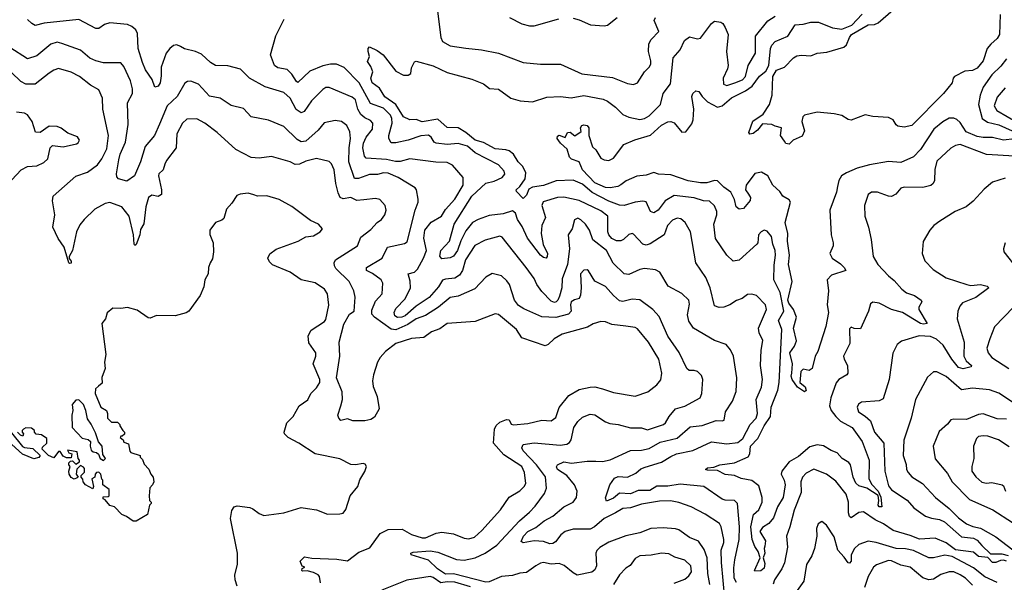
# Model space of a CAD drawing. Extents: x 2086813 to 2278017, y 548126 to 753336.
# Tile 266 of 461: x 2169805 to 2176140, y 683288 to 686911. Entities that reach past the tile are written whole.
import ezdxf

# ---------------------------------------------------------------- set-up
doc = ezdxf.new("R2010")
doc.units = 0

msp = doc.modelspace()

# ---------------------------------------------------------------- linework, layer by layer
at = {"layer": '0CON10XD'}
for points in [[(2172484.6, 687034.6), (2172515.5, 686795), (2172525, 686770.8), (2172575, 686742.7), (2172675, 686726.7), (2172776.2, 686716.2), (2172885, 686694.5), (2173045, 686635.5), (2173155, 686624.4), (2173285, 686624.4), (2173421.4, 686561.4), (2173618.9, 686538.9), (2173715, 686499.1), (2173755, 686492.9), (2173779.2, 686505), (2173824.5, 686575), (2173855, 686604.4), (2173865.9, 686624.1), (2173866.7, 686645), (2173851.4, 686705), (2173853.5, 686755), (2173867.4, 686782.6), (2173917.1, 686835), (2173886.5, 686905), (2173896.5, 686925)], [(2176205, 686031.9), (2176025, 686042.3), (2175855, 686107.8), (2175825, 686101.4), (2175795, 686084.3), (2175705, 686000), (2175693, 685947), (2175691.5, 685875), (2175681.9, 685855), (2175667.5, 685842.5), (2175615, 685830), (2175495, 685831.4), (2175473.8, 685825), (2175442, 685788), (2175415, 685773.1), (2175395, 685774.4), (2175325, 685800.8), (2175285, 685800), (2175264.3, 685785.7), (2175240.6, 685715), (2175242.2, 685645), (2175265.6, 685575), (2175283.1, 685495), (2175296.5, 685385), (2175326.9, 685335), (2175395, 685260.8), (2175431.7, 685231.7), (2175480.4, 685175), (2175511.2, 685151.2), (2175562.5, 685135), (2175606, 685105), (2175609.2, 685095), (2175590.2, 685059.8), (2175589.6, 685045), (2175644, 684955), (2175619.9, 684950.1), (2175601.5, 684955), (2175485, 685025.9), (2175415, 685045.4), (2175335, 685086.3), (2175295, 685091.1), (2175279.4, 685080.6), (2175266.9, 685035), (2175215, 684920), (2175175, 684922.5), (2175155, 684930), (2175145, 684920), (2175146.2, 684825), (2175105.8, 684744.2), (2175108.6, 684725), (2175130.8, 684685), (2175134.2, 684635), (2175126.1, 684623.9), (2175075.9, 684594.1), (2175057.6, 684572.4), (2175023.4, 684475), (2175015.4, 684425), (2175025.4, 684395), (2175055.4, 684355), (2175086, 684326), (2175161.1, 684285), (2175226.5, 684195), (2175270, 684075), (2175268.8, 683955), (2175287.5, 683917.5), (2175327.5, 683875), (2175345, 683836.7), (2175352.5, 683775), (2175335, 683774.3), (2175328, 683785), (2175333.3, 683815), (2175328, 683848), (2175254.7, 683894.7), (2175205, 683909.5), (2175185, 683926.4), (2175167.4, 683965), (2175149.7, 684045), (2175139.3, 684059.3), (2175096, 684086), (2175065, 684122.7), (2175025, 684136.2), (2174977.7, 684167.7), (2174935, 684173.8), (2174889.4, 684160.6), (2174815, 684099.1), (2174756.1, 684063.9), (2174709.1, 684005), (2174705.3, 683985), (2174723.8, 683945), (2174729.1, 683915), (2174716.5, 683833.5), (2174680.9, 683775), (2174655, 683702.5), (2174625, 683666.2), (2174585, 683641.4), (2174567.1, 683615), (2174604.5, 683555), (2174598.2, 683521.8), (2174594.2, 683505), (2174600, 683475), (2174589.2, 683445), (2174599.9, 683409.9), (2174595, 683378.6), (2174573, 683363), (2174535, 683360), (2174533.3, 683365), (2174568.8, 683445), (2174556.7, 683486.7), (2174535, 683520), (2174516.7, 683565), (2174509.5, 683645), (2174525.2, 683724.8), (2174561.3, 683755), (2174581.3, 683805), (2174582.9, 683835), (2174560.3, 683910.3), (2174515, 683943.5), (2174446.9, 683956.9), (2174405, 683975.6), (2174345, 683983.5), (2174295, 684008.1), (2174229.5, 684009.5), (2174216.7, 684015), (2174230, 684025), (2174270.3, 684029.7), (2174310, 684045), (2174405, 684058.6), (2174492.9, 684097.1), (2174502.9, 684115), (2174506.5, 684165), (2174553.8, 684215), (2174594.5, 684295), (2174635.3, 684355), (2174640.3, 684415), (2174683, 684525), (2174690.4, 684575), (2174707.6, 684915), (2174688.1, 684975), (2174721.2, 685035), (2174697.7, 685155), (2174656.1, 685235), (2174659.6, 685330.4), (2174668.8, 685395), (2174665, 685423.8), (2174650, 685465), (2174642.9, 685515), (2174615, 685548.9), (2174595, 685554.5), (2174574.7, 685545.3), (2174557.8, 685525), (2174554.4, 685475), (2174548.6, 685465), (2174435, 685362.2), (2174395.7, 685355.7), (2174355, 685394.2), (2174282.5, 685502.5), (2174270.4, 685595), (2174290, 685655), (2174290, 685675), (2174275, 685712), (2174242.4, 685742.4), (2174205, 685744.6), (2174145, 685762.7), (2174015, 685778.3), (2173958.8, 685745), (2173912.5, 685685), (2173885, 685667.8), (2173864.4, 685675), (2173835, 685737.5), (2173815, 685741.6), (2173765, 685734.8), (2173695, 685713.3), (2173665, 685717.4), (2173595, 685743), (2173488.7, 685798.7), (2173425, 685851.1), (2173365, 685877.4), (2173256.1, 685873.9), (2173175, 685843.4), (2173105, 685833.4), (2173081.2, 685818.8), (2173065, 685780), (2173045, 685758.5), (2173002, 685805), (2172998.6, 685815), (2173022.9, 685837.1), (2173057.1, 685885), (2173061.8, 685925), (2173042.3, 685965), (2173011.2, 685995), (2172981.4, 686045), (2172955, 686066.6), (2172933.7, 686073.7), (2172865, 686079.6), (2172789.9, 686119.9), (2172735, 686135.8), (2172675, 686184.4), (2172625, 686213.8), (2172555, 686216.4), (2172495, 686270), (2172395, 686253.2), (2172355, 686267.3), (2172315, 686265.6), (2172275, 686284.7), (2172225.6, 686365.6), (2172154.7, 686414.7), (2172119.9, 686469.9), (2172073.3, 686505), (2172063.9, 686535), (2172077.1, 686575), (2172065, 686610), (2172042, 686642), (2172056.1, 686673.9), (2172046.2, 686705), (2172046.7, 686725), (2172055, 686736.7), (2172105, 686712.9), (2172143.8, 686685), (2172225, 686580), (2172275, 686554.2), (2172305, 686553.3), (2172322.5, 686565), (2172325, 686600), (2172345, 686640), (2172355, 686642.5), (2172465, 686614), (2172555, 686570.8), (2172715, 686528.1), (2172788.3, 686498.3), (2172827.7, 686467.7), (2172885, 686464), (2172965, 686406.2), (2173025, 686387.5), (2173105, 686381.5), (2173197.4, 686412.6), (2173285, 686416.5), (2173352.4, 686407.6), (2173435, 686421.5), (2173558.5, 686398.5), (2173585.9, 686385.9), (2173637.3, 686347.3), (2173685, 686300.5), (2173725, 686282.1), (2173795, 686268.2), (2173825, 686274.5), (2173855, 686291.5), (2173927.8, 686365), (2173944.5, 686435), (2173992.2, 686497.8), (2174008.9, 686665), (2174053.6, 686716.4), (2174082.4, 686777.6), (2174115, 686801.2), (2174165, 686787.1), (2174185, 686792.5), (2174255, 686886.7), (2174275, 686901.2), (2174315, 686894.3), (2174328.6, 686885), (2174345, 686861.2), (2174362.2, 686815), (2174352.5, 686705), (2174363.9, 686615), (2174360, 686595), (2174330.5, 686535), (2174333.6, 686495), (2174355, 686486.2), (2174405.8, 686504.2), (2174455, 686524.3), (2174474.2, 686545), (2174492.4, 686615), (2174539.4, 686695), (2174539.7, 686805), (2174617.5, 686902.5), (2174666.1, 686933.9)], [(2176205, 686143.4), (2176135, 686133.9), (2176065, 686151.4), (2176005, 686151.2), (2175965, 686157.9), (2175895, 686188.8), (2175855, 686249.1), (2175835, 686268.7), (2175815, 686277.5), (2175785, 686276.2), (2175745, 686254), (2175687.5, 686205), (2175601.6, 686075), (2175555, 686028.4), (2175475, 685992.2), (2175395, 685997.3), (2175273.2, 685976.8), (2175194, 685955), (2175124.2, 685925), (2175093.1, 685905), (2175074.7, 685875.3), (2175067.7, 685837.7), (2175060.1, 685799.9), (2175017.7, 685685), (2175026.9, 685525), (2175039.4, 685475), (2175038.6, 685455), (2175018, 685405), (2175032, 685375), (2175085, 685339.4), (2175110, 685315), (2175120, 685295), (2175028.6, 685265), (2175001.1, 685235), (2175008.2, 685165), (2175000.4, 685075), (2175009.3, 685025), (2174992.7, 684935), (2174940.8, 684775), (2174922.5, 684745), (2174903.3, 684665), (2174885, 684652.5), (2174845, 684660), (2174831.2, 684645), (2174823.3, 684575), (2174857.9, 684547.9), (2174865, 684522.5), (2174855, 684513.8), (2174808.8, 684545), (2174774.6, 684595), (2174769.3, 684615), (2174772.2, 684635), (2174777.7, 684695), (2174760.4, 684765), (2174790.6, 684809.4), (2174803.4, 684843.4), (2174783.4, 684925), (2174802.5, 684995), (2174783.4, 685045), (2174753.4, 685085), (2174747.5, 685105), (2174775.6, 685225), (2174751.7, 685335), (2174758.4, 685395), (2174745.7, 685485), (2174746.8, 685535), (2174729.9, 685605), (2174763.3, 685735), (2174755, 685751.5), (2174715, 685774.5), (2174695.5, 685805.5), (2174650, 685845), (2174618.6, 685905), (2174578.3, 685928.3), (2174535, 685920.6), (2174478.8, 685845), (2174475.5, 685815), (2174495, 685786.7), (2174507.3, 685765), (2174504.5, 685745.5), (2174461.4, 685695), (2174435, 685690), (2174415.6, 685705), (2174403.5, 685753.5), (2174380.9, 685800.9), (2174335, 685831.7), (2174295, 685874), (2174275, 685876.1), (2174225, 685860.7), (2174185, 685859.2), (2174105, 685874.1), (2173995, 685911.5), (2173915, 685916.7), (2173885, 685925.7), (2173835, 685910.5), (2173775, 685902.5), (2173706, 685874), (2173673.5, 685846.5), (2173652.5, 685837.5), (2173605, 685827.7), (2173575, 685830.6), (2173505, 685861.1), (2173426.7, 685945), (2173404.5, 685994.5), (2173355, 686013.5), (2173342.5, 686025), (2173327.6, 686077.6), (2173284, 686115), (2173264, 686145), (2173265, 686160), (2173275, 686167.5), (2173315, 686152.5), (2173330, 686185), (2173347, 686187), (2173377, 686163), (2173418.3, 686191.7), (2173412.5, 686215), (2173420.7, 686229.3), (2173435, 686233.3), (2173455, 686228.8), (2173465.8, 686215), (2173467.5, 686165), (2173491.1, 686091.1), (2173512.3, 686072.3), (2173545, 686019.2), (2173565, 686008.9), (2173595, 686004.4), (2173625, 686019.4), (2173692.9, 686107.1), (2173762.4, 686137.6), (2173862.7, 686167.3), (2173935, 686231.1), (2173975, 686253.6), (2173995, 686255.4), (2174016.6, 686246.6), (2174065, 686186.9), (2174091.1, 686188.9), (2174129.7, 686240.3), (2174138, 686265), (2174141.4, 686335), (2174129.2, 686415), (2174135, 686436.2), (2174155, 686453.3), (2174175, 686448.8), (2174195.5, 686415), (2174231.1, 686381.1), (2174295, 686348.1), (2174325, 686356.1), (2174385, 686407.5), (2174420, 686425), (2174475, 686453), (2174516.7, 686483.3), (2174564.1, 686545.9), (2174605, 686578.8), (2174624, 686615), (2174634.7, 686725), (2174643.8, 686746.2), (2174665, 686769.6), (2174747.3, 686805), (2174795, 686878.1), (2174845, 686881.8), (2174895, 686894.6), (2174944.7, 686894.7), (2175035, 686857.2), (2175095, 686850.3), (2175158.4, 686875), (2175224.8, 686945.2)], [(2176112.3, 686945), (2176109.6, 686815), (2176095, 686790.5), (2176052.5, 686752.5), (2176030.4, 686725), (2176003.3, 686645), (2175965, 686597.5), (2175935, 686584.2), (2175885, 686580), (2175820, 686545), (2175810, 686535), (2175803.8, 686505), (2175749.2, 686435), (2175545, 686230), (2175495, 686218), (2175455.9, 686225.9), (2175445, 686233.3), (2175425, 686266.7), (2175395, 686280), (2175295, 686286.7), (2175245, 686298.6), (2175155, 686262.9), (2175135, 686268.2), (2175095, 686293.3), (2175045.4, 686305.4), (2174935, 686314.3), (2174855, 686296), (2174844.2, 686285.8), (2174837.5, 686255), (2174853.5, 686195), (2174839.5, 686160.5), (2174781.2, 686135), (2174755, 686109.2), (2174735, 686112.9), (2174725, 686128.6), (2174698.9, 686165), (2174706.7, 686215), (2174665, 686224), (2174645, 686236), (2174585, 686240), (2174551.2, 686198.8), (2174525, 686178.8), (2174502.5, 686172.5), (2174496.7, 686185), (2174522.7, 686257.3), (2174588.7, 686301.3), (2174630, 686365), (2174647.1, 686425), (2174650.2, 686545), (2174674.8, 686585), (2174725.4, 686604.6), (2174784.4, 686665), (2174805, 686678.2), (2174835, 686682.8), (2174895, 686677.5), (2174935, 686695.4), (2174998.7, 686701.3), (2175107.1, 686732.9), (2175125, 686748.9), (2175143, 686795), (2175157.8, 686815), (2175263.3, 686876.7), (2175305, 686880.4), (2175328.9, 686891.1), (2175425, 686973.1)], [(2173225, 685098.2), (2173165, 685160.5), (2173133.2, 685205), (2173114.6, 685245), (2173063.6, 685315), (2172909.4, 685509.4), (2172895, 685516.7), (2172798.8, 685491.2), (2172733.7, 685456.3), (2172672.4, 685365), (2172654.2, 685295.8), (2172634.5, 685265), (2172605, 685247.5), (2172545, 685240.8), (2172525, 685232.7), (2172499.8, 685190.2), (2172438.4, 685121.6), (2172355, 685065.7), (2172285, 685003.4), (2172264.4, 684994.4), (2172235, 684993.8), (2172219.4, 685005), (2172213.8, 685025), (2172225, 685052), (2172285, 685113.1), (2172319, 685185), (2172317.8, 685227.8), (2172304.2, 685275), (2172344.3, 685285.7), (2172363.5, 685305), (2172403.5, 685375), (2172422.9, 685425), (2172405.3, 685505), (2172412.4, 685555), (2172452.5, 685607.5), (2172518.6, 685645), (2172545, 685687.5), (2172605.6, 685755), (2172658.2, 685845), (2172658.6, 685895), (2172588.9, 685975), (2172555, 685990.8), (2172482.6, 685992.6), (2172315, 686014.2), (2172251.9, 685998.1), (2172223.2, 685996.8), (2172165, 686010.5), (2172035, 686020), (2172022.8, 686032.7), (2172013.3, 686085), (2172016.3, 686115), (2172034.8, 686155.2), (2172074.7, 686205), (2172076.1, 686245), (2172061.9, 686261.9), (2172025, 686277.9), (2172000.1, 686300.1), (2171979.5, 686335), (2171965.3, 686395), (2171945, 686412.2), (2171795, 686474.4), (2171775, 686474.5), (2171755, 686461.5), (2171682.1, 686387.9), (2171635, 686319.5), (2171615, 686311.2), (2171583.3, 686333.3), (2171544.8, 686404.8), (2171505, 686440.8), (2171385, 686478.1), (2171283.7, 686533.6), (2171225, 686591.1), (2171144.5, 686614.5), (2171065, 686615.6), (2171033.1, 686635), (2170975, 686687.7), (2170935, 686705.4), (2170865, 686723.1), (2170838.7, 686738.7), (2170815, 686747.7), (2170795, 686743.8), (2170770.9, 686725), (2170748.2, 686695), (2170714, 686605), (2170715, 686550), (2170708.4, 686505), (2170695, 686482.2), (2170675, 686476), (2170656.5, 686525), (2170615, 686588.6), (2170593.9, 686635), (2170566.7, 686725), (2170562.7, 686822.7), (2170551.2, 686845), (2170527.3, 686867.3), (2170498.8, 686878.8), (2170385, 686889.3), (2170349.6, 686880.4), (2170315, 686854.2), (2170295, 686852.9), (2170185, 686912.2), (2169962.7, 686887.3), (2169905, 686872.5), (2169882.5, 686885), (2169855, 686912.5)], [(2174545.2, 685135.2), (2174515, 685144.2), (2174488.6, 685141.4), (2174454, 685116), (2174417, 685103), (2174375, 685074.4), (2174335, 685059.4), (2174305, 685056.7), (2174275, 685068.6), (2174246.8, 685185), (2174220.1, 685250.1), (2174156, 685345), (2174121.9, 685545), (2174086.9, 685605), (2174057.9, 685627.9), (2174035, 685633.6), (2174005, 685620.5), (2173972.1, 685585), (2173950.9, 685525), (2173862.4, 685467.6), (2173835, 685458.9), (2173815, 685466.2), (2173755, 685529.4), (2173745, 685533.3), (2173725, 685526.9), (2173689.2, 685495), (2173672.2, 685487.8), (2173645, 685487.9), (2173615, 685502.3), (2173596.1, 685525), (2173589.7, 685545), (2173589.2, 685645), (2173545, 685680.5), (2173405, 685747.2), (2173305, 685767.9), (2173265, 685765.9), (2173172.7, 685737.3), (2173163.5, 685715), (2173187.2, 685637.2), (2173164, 685585), (2173159.5, 685535), (2173173, 685463), (2173200.4, 685405), (2173199.5, 685385), (2173192.5, 685375), (2173175, 685378.9), (2173156.7, 685395), (2173072.8, 685505), (2173038.5, 685578.5), (2173007.8, 685625), (2172995, 685664.3), (2172975, 685680.8), (2172915, 685660), (2172825, 685649.2), (2172755, 685624.6), (2172718.5, 685605), (2172675, 685551.5), (2172642.3, 685487.7), (2172622, 685425), (2172595, 685388.8), (2172575, 685376.5), (2172520.5, 685370.5), (2172508.7, 685388.7), (2172514.8, 685425.2), (2172570.4, 685485), (2172600.8, 685595), (2172715, 685773.8), (2172805, 685858), (2172858.1, 685871.9), (2172908.1, 685895), (2172926.9, 685915), (2172921.9, 685935), (2172885, 685975.3), (2172735, 686052.5), (2172685, 686097), (2172625, 686113.4), (2172555, 686107.1), (2172485, 686115.3), (2172471.7, 686121.7), (2172452.5, 686155), (2172435, 686166.2), (2172385, 686163.7), (2172305, 686135.3), (2172225, 686118.5), (2172195, 686117.5), (2172178.9, 686145), (2172179.1, 686165), (2172201.7, 686245), (2172200, 686275), (2172190.7, 686295), (2172145, 686340.3), (2172061.1, 686371.1), (2171989.7, 686505), (2171892, 686602), (2171843.6, 686623.6), (2171805, 686624.7), (2171755, 686612.9), (2171671.7, 686578.3), (2171595, 686505.8), (2171585, 686512), (2171555, 686560.5), (2171525, 686589.6), (2171465, 686601), (2171443.2, 686615), (2171419.2, 686685), (2171453.3, 686806.7), (2171505.8, 686915)], [(2172956.7, 686925), (2173035, 686884.3), (2173085, 686872), (2173115, 686871.2), (2173274.2, 686915.8)], [(2173365, 686920), (2173405, 686908.8), (2173477, 686877), (2173565, 686870), (2173587.5, 686875), (2173650, 686925)], [(2172069.6, 685040.4), (2172095, 685099.4), (2172136, 685145), (2172141.9, 685215), (2172131.4, 685235), (2172075.5, 685275.5), (2172035.6, 685295), (2172035.6, 685315), (2172136.5, 685375), (2172172, 685445), (2172281.2, 685468.8), (2172298.8, 685481.2), (2172348.9, 685685), (2172367.8, 685735), (2172368.1, 685755), (2172357.1, 685815), (2172348.3, 685828.3), (2172240.8, 685895), (2172175, 685921.8), (2172145.3, 685924.7), (2172106.1, 685913.9), (2172055, 685913.2), (2171985, 685887.5), (2171958.5, 685888.5), (2171921.9, 685995), (2171924.3, 686085.7), (2171933.7, 686145), (2171929.5, 686189.5), (2171909.3, 686229.3), (2171876.2, 686255), (2171835, 686260.9), (2171763.3, 686246.7), (2171725, 686198.9), (2171645, 686127.8), (2171615, 686123.8), (2171589.9, 686139.9), (2171505, 686222.7), (2171405, 686263.1), (2171295, 686285.6), (2171245, 686338.8), (2171165, 686358.9), (2171095, 686405.5), (2171025, 686418.9), (2170955, 686494.4), (2170905, 686514.4), (2170885, 686512.9), (2170867.4, 686502.6), (2170818.5, 686415), (2170753.9, 686355), (2170705, 686238), (2170672.1, 686165), (2170612.2, 686095), (2170581.8, 685995), (2170544.2, 685905), (2170495, 685872), (2170440, 685885), (2170429.5, 685899.5), (2170428.1, 685918.1), (2170442.4, 686007.6), (2170451.8, 686045), (2170485, 686121.2), (2170501.9, 686235), (2170498.8, 686375), (2170531.5, 686435), (2170531.6, 686465), (2170517.8, 686517.8), (2170475, 686608.6), (2170455, 686631.9), (2170345, 686631.8), (2170294.7, 686644.8), (2170255, 686662.3), (2170195, 686713.4), (2170075, 686757.6), (2170045, 686765.3), (2170005, 686753.4), (2169915, 686678.9), (2169855, 686658.5), (2169741.9, 686731.9)], [(2171740, 683285), (2171733.8, 683325), (2171725.8, 683335.8), (2171695, 683352.5), (2171655, 683363.3), (2171625, 683360), (2171620, 683365), (2171621.7, 683378.3), (2171640, 683385), (2171621.7, 683391.7), (2171610, 683425), (2171637.5, 683452.5), (2171685, 683444.2), (2171845, 683437.8), (2171915, 683425.7), (2171986.8, 683483.2), (2172058.7, 683511.3), (2172125, 683602.9), (2172175, 683627.8), (2172265, 683631.5), (2172325, 683595.6), (2172395, 683574.1), (2172415.2, 683574.8), (2172485, 683604.7), (2172521.7, 683611.7), (2172595, 683601.2), (2172665, 683573.3), (2172695, 683567.8), (2172731.5, 683578.5), (2172777.6, 683622.4), (2172898.5, 683755), (2172953.3, 683836.7), (2173022.8, 683877.2), (2173051.5, 683905), (2173061.5, 683925), (2173053.3, 683995), (2173036.2, 684035), (2172919.8, 684109.8), (2172853.8, 684185), (2172860.8, 684275), (2172871.2, 684298.8), (2172895, 684320), (2172936.1, 684336.1), (2172953.6, 684333.6), (2172966, 684306), (2172982.2, 684302.2), (2173075, 684311.5), (2173165, 684332.2), (2173225, 684328), (2173255, 684348.8), (2173276.7, 684413.3), (2173338.3, 684491.7), (2173405, 684530), (2173475, 684545.4), (2173505, 684546.2), (2173554, 684534), (2173625, 684510), (2173765, 684486.7), (2173845.3, 684514.7), (2173905, 684558.9), (2173929.2, 684590.9), (2173937.5, 684635), (2173918.2, 684725), (2173850.4, 684835), (2173780.2, 684920.2), (2173765, 684928.2), (2173705, 684938.2), (2173615, 684947.3), (2173575, 684964.5), (2173545, 684966.5), (2173495, 684951.9), (2173458.2, 684931.8), (2173295, 684886.2), (2173244.7, 684855.3), (2173205, 684820), (2173185, 684811.9), (2173035, 684862.9), (2173001.5, 684915), (2172975, 684937.7), (2172885, 685012.2), (2172865, 685016.4), (2172735, 684967.9), (2172555, 684954.7), (2172509.1, 684920.9), (2172455, 684900.3), (2172405, 684863.6), (2172325, 684858.7), (2172225, 684825.8), (2172157.6, 684775), (2172123.9, 684736.1), (2172106.9, 684705), (2172081.4, 684625), (2172075.2, 684585.2), (2172078.2, 684548.2), (2172103.9, 684485), (2172118.2, 684405), (2172088.3, 684351.7), (2172065, 684336), (2172025, 684328.5), (2171948.5, 684328.5), (2171915, 684340), (2171871.2, 684331.2), (2171857.8, 684345), (2171852.5, 684365), (2171871.3, 684425), (2171881.8, 684465), (2171879.3, 684515), (2171843.9, 684605), (2171865.1, 684745.1), (2171859.4, 684835), (2171890.7, 684949.3), (2171926.2, 685013.8), (2171956.2, 685035), (2171963.1, 685125), (2171954, 685164), (2171924, 685224), (2171839.6, 685309.6), (2171830.4, 685325), (2171828.8, 685345), (2171837.1, 685365), (2171977.3, 685455), (2172000, 685510), (2172065, 685558.8), (2172105, 685604.5), (2172132.5, 685625), (2172154, 685655), (2172162.9, 685685), (2172156.4, 685715), (2172122.3, 685752.3), (2172095, 685758.8), (2172018.8, 685751.2), (2171975, 685746.9), (2171935, 685765.6), (2171885, 685756.4), (2171866.6, 685766.6), (2171852.9, 685795), (2171839.3, 685855), (2171827.7, 685945), (2171811.5, 685981.5), (2171795, 685996.7), (2171715, 686016.7), (2171645, 685999.5), (2171605, 685980.6), (2171577.5, 685977.5), (2171545, 685995.7), (2171425, 686030), (2171345, 686018.4), (2171295, 686023.8), (2171194.7, 686074.7), (2171074.3, 686185), (2170996.9, 686245), (2170945, 686272.7), (2170880.2, 686269.8), (2170851.6, 686245), (2170815.3, 686175), (2170812.5, 686085), (2170750.3, 686005), (2170738.7, 685981.3), (2170727.1, 685945), (2170701.1, 685918.9), (2170697.1, 685905), (2170717.3, 685815), (2170717.1, 685785), (2170695, 685772.5), (2170655, 685780.4), (2170633.1, 685765), (2170615.5, 685705), (2170602.8, 685597.2), (2170581.2, 685558.8), (2170578.6, 685525), (2170555, 685462.5), (2170545, 685457.5), (2170542, 685465), (2170538.1, 685525), (2170508.2, 685645), (2170461.9, 685705), (2170385, 685734), (2170355, 685728.2), (2170289.2, 685690.8), (2170218.8, 685625), (2170190.8, 685589.2), (2170169.3, 685545), (2170143.9, 685425), (2170123.3, 685385), (2170123, 685373), (2170136, 685355), (2170135, 685343.3), (2170125, 685340), (2170120, 685345), (2170090.9, 685445), (2170052, 685502), (2170018.9, 685575), (2170031.9, 685655), (2170016, 685745), (2170020.8, 685775), (2170165, 685903.5), (2170242.1, 685927.9), (2170304.7, 685975.3), (2170333.6, 686015), (2170365, 686079.2), (2170376.6, 686165), (2170340.4, 686335), (2170336.8, 686405), (2170315, 686458.6), (2170259.8, 686489.8), (2170189.2, 686545), (2170135, 686573.3), (2170055, 686595.6), (2170025, 686586.4), (2169995, 686567.1), (2169905, 686496.2), (2169845, 686495.3), (2169812.5, 686512.5), (2169695, 686625.4)], [(2176155, 686658.5), (2176117.8, 686612.2), (2176059.3, 686555), (2176005, 686475.5), (2175984.5, 686425), (2175974.8, 686365), (2175998.1, 686275), (2176031.8, 686251.8), (2176105.3, 686234.7), (2176233.1, 686175)], [(2176145, 686471.9), (2176095, 686410.8), (2176075.6, 686355), (2176092.9, 686325), (2176225, 686249.5)], [(2169725, 685846.7), (2169815, 685944), (2169855, 685965.8), (2169915, 685970), (2169959.8, 685990.2), (2169985.8, 686015), (2170001.2, 686085), (2170015, 686101.2), (2170085, 686092.5), (2170169.7, 686110.3), (2170182, 686118), (2170188.8, 686135), (2170177.3, 686157.3), (2170115, 686179.2), (2170071.7, 686211.7), (2170045, 686222.2), (2169995, 686226), (2169935.9, 686184.1), (2169906.4, 686186.4), (2169885.7, 686255), (2169855, 686297.5), (2169835, 686308.6), (2169785, 686314.4)], [(2176145, 685889.4), (2176063.8, 685865), (2176010.3, 685819.7), (2175938.7, 685741.3), (2175895, 685706), (2175824.5, 685675.5), (2175725.6, 685614.4), (2175686.2, 685585), (2175660, 685555), (2175617.7, 685482.3), (2175612, 685405), (2175629.1, 685359.1), (2175682, 685302), (2175765, 685249.4), (2175898, 685205), (2175925, 685200.3), (2175986.6, 685206.6), (2176030, 685195), (2176041.2, 685185), (2175957.4, 685122.6), (2175871.4, 685088.6), (2175853.4, 685066.6), (2175840.4, 685035), (2175836.2, 684985), (2175881.5, 684835), (2175879.7, 684745), (2175894.7, 684714.7), (2175928.1, 684685), (2175926.2, 684675), (2175875, 684663.2), (2175845, 684672.1), (2175801.9, 684725), (2175746.1, 684816.1), (2175703.4, 684853.4), (2175665, 684870.3), (2175592.5, 684875), (2175478.3, 684841.7), (2175451.1, 684818.9), (2175422.9, 684762.9), (2175400, 684595), (2175360, 684470), (2175335, 684456.9), (2175221.7, 684448.3), (2175201.2, 684435), (2175192.5, 684415), (2175202.5, 684385), (2175245, 684358.6), (2175278.1, 684328.1), (2175305.3, 684255), (2175364.7, 684185), (2175372.2, 684005), (2175395, 683910), (2175415, 683884.7), (2175515, 683817.5), (2175557.2, 683767.2), (2175633.5, 683713.5), (2175670.8, 683700.8), (2175723.2, 683693.2), (2175755, 683678.6), (2175865, 683581.1), (2175942.6, 683572.6), (2175965, 683560.7), (2175994.4, 683524.4), (2176051.7, 683471.7), (2176125, 683471.7), (2176165, 683460.6)], [(2171203.6, 683263.6), (2171190.6, 683305), (2171188.6, 683335), (2171205.8, 683405), (2171206.9, 683475), (2171161.3, 683698.7), (2171168.8, 683751.2), (2171185, 683773.3), (2171205, 683781.2), (2171285, 683770.8), (2171305, 683762.5), (2171345, 683731.2), (2171375, 683718.8), (2171505, 683735.8), (2171615, 683770), (2171656.1, 683763.9), (2171715, 683755.7), (2171785, 683728), (2171865, 683728.8), (2171885.6, 683734.4), (2171903, 683757), (2171930.8, 683845), (2171980, 683905), (2171992.3, 683947.7), (2172025, 684002.5), (2172036.2, 684035), (2172028.1, 684048.1), (2172015, 684052.5), (2171965, 684044.2), (2171935, 684046), (2171865, 684082.5), (2171705, 684116), (2171601.2, 684185), (2171531.3, 684221.3), (2171508.8, 684245), (2171506.7, 684255), (2171524.5, 684315.5), (2171565, 684356.2), (2171603.8, 684425), (2171657.8, 684462.2), (2171678.1, 684505), (2171715, 684540.8), (2171735.6, 684575), (2171736.9, 684595), (2171693.6, 684695), (2171710.7, 684745), (2171709.2, 684765), (2171665, 684829.2), (2171661.5, 684875), (2171679.3, 684910.7), (2171765, 684967.1), (2171775, 684980), (2171793.2, 685073.2), (2171785, 685146.2), (2171765, 685175.8), (2171705, 685217.1), (2171615, 685236.2), (2171545, 685286), (2171431.7, 685331.7), (2171411.2, 685351.2), (2171401.2, 685375), (2171415, 685403.3), (2171455, 685434), (2171596.7, 685485), (2171645, 685512.5), (2171695, 685518.8), (2171737.5, 685545), (2171752.5, 685565), (2171726.7, 685595), (2171675, 685617.1), (2171555, 685706.9), (2171475, 685752.5), (2171395, 685777.5), (2171335, 685774.4), (2171312.3, 685782.3), (2171275, 685794.6), (2171222.6, 685787.4), (2171201.4, 685778.6), (2171170.5, 685729.5), (2171135, 685690), (2171119.1, 685630.9), (2171105, 685620), (2171064.2, 685605.8), (2171028.8, 685555), (2171028, 685528), (2171048.8, 685475), (2171051.2, 685415), (2171045, 685370), (2171030, 685345), (2171020, 685315), (2171018, 685275), (2170996.2, 685235), (2170988.8, 685191.2), (2170966.2, 685135), (2170893.8, 685035), (2170875, 685024), (2170805, 685003.8), (2170685, 685006.2), (2170645, 684988), (2170631.2, 684991.2), (2170561.2, 685041.2), (2170498.3, 685058.3), (2170455, 685051.2), (2170405, 685052.5), (2170367, 685023), (2170356.7, 684985), (2170333.3, 684955), (2170358, 684755), (2170350, 684705), (2170353.8, 684665), (2170333.9, 684606.1), (2170335, 684570), (2170311.7, 684551.7), (2170292.5, 684535), (2170290, 684505), (2170327.5, 684415), (2170362.5, 684395), (2170370, 684375), (2170370, 684345), (2170395, 684320), (2170435, 684320), (2170450, 684305), (2170450, 684295), (2170467.5, 684265), (2170480, 684255), (2170478.3, 684241.7), (2170465, 684230), (2170455, 684230), (2170451.7, 684221.7), (2170470, 684205), (2170475, 684190), (2170505, 684180), (2170513, 684133), (2170520, 684125), (2170580, 684105), (2170580, 684095), (2170595, 684080), (2170605, 684050), (2170636.1, 684016.1), (2170647.5, 683985), (2170662.5, 683965), (2170667.5, 683935), (2170660, 683915), (2170643, 683897), (2170637.5, 683845), (2170640, 683815), (2170650, 683805), (2170650, 683795), (2170640, 683785), (2170626.7, 683725), (2170555, 683682.5), (2170535, 683681.2), (2170492.3, 683712.3), (2170461.2, 683725), (2170415, 683773.3), (2170385, 683783.8), (2170355, 683820), (2170342.5, 683825), (2170341.7, 683838.3), (2170375, 683840), (2170380, 683845), (2170380, 683885), (2170340, 683915), (2170340, 683945), (2170333, 683953), (2170326.7, 683985), (2170315, 683996.7), (2170300, 683995), (2170290, 683985), (2170287.5, 683965), (2170270, 683955), (2170280, 683905), (2170275, 683890), (2170227.5, 683915), (2170212.5, 683935), (2170211.7, 683951.7), (2170200, 683965), (2170200, 683975), (2170221.7, 683998.3), (2170221.7, 684021.7), (2170215, 684030), (2170195, 684040), (2170173, 684017), (2170167.5, 683985), (2170180, 683965), (2170175, 683960), (2170155, 683952.5), (2170135, 683962.5), (2170122.5, 683985), (2170120, 684005), (2170130, 684035), (2170120, 684045), (2170121.7, 684058.3), (2170131.7, 684068.3), (2170145, 684070), (2170165, 684050), (2170190, 684065), (2170190, 684075), (2170180, 684085), (2170175, 684127.5), (2170111.7, 684138.3), (2170121.7, 684121.7), (2170140, 684115), (2170135, 684090), (2170105, 684090), (2170085, 684100), (2170065, 684130), (2170055, 684130), (2170025, 684090), (2169990, 684105), (2169950, 684145), (2169951.7, 684158.3), (2169980, 684185), (2169980, 684215), (2169945, 684237.5), (2169911.7, 684241.7), (2169900, 684255), (2169900, 684265), (2169881.7, 684281.7), (2169845, 684282.5), (2169830, 684275), (2169820, 684265), (2169820, 684255), (2169830, 684245), (2169825, 684230), (2169810, 684235), (2169790, 684255)], [(2174342, 683185), (2174320.2, 683415), (2174318.9, 683495), (2174334.7, 683545), (2174334.7, 683565), (2174318.2, 683645), (2174306.8, 683666.8), (2174215, 683726.5), (2174124.7, 683774.7), (2174045, 683802.1), (2173992.6, 683812.6), (2173921.4, 683811.4), (2173805, 683791.3), (2173735, 683767.9), (2173685, 683764.5), (2173638.9, 683735), (2173565, 683699.4), (2173503.4, 683646.6), (2173475, 683630.6), (2173365, 683630.4), (2173314.4, 683615), (2173286.2, 683595), (2173251.5, 683548.5), (2173235, 683537.5), (2173215, 683537.1), (2173175, 683550.4), (2173115, 683555.2), (2173045, 683541.5), (2173031.4, 683551.4), (2173045.8, 683585), (2173075, 683615.7), (2173125, 683640.3), (2173180, 683685), (2173235.4, 683715), (2173305.2, 683774.8), (2173365.6, 683805), (2173387.5, 683835), (2173392.2, 683875), (2173375, 683915.8), (2173326.2, 683975), (2173264.3, 684015), (2173258.7, 684031.3), (2173266.1, 684043.9), (2173305, 684063.8), (2173355, 684056.2), (2173455, 684068.5), (2173511.7, 684068.3), (2173555, 684065.8), (2173603.2, 684076.8), (2173735, 684137.3), (2173805, 684140), (2173855, 684149.3), (2173925, 684190.3), (2174035, 684216.9), (2174119.7, 684290.3), (2174195, 684297.3), (2174285, 684331.1), (2174325, 684327.5), (2174337.8, 684332.2), (2174345.6, 684385), (2174391.5, 684455), (2174413.7, 684516.3), (2174420, 684605), (2174398.1, 684745), (2174378, 684785), (2174350.3, 684820.3), (2174275, 684844.2), (2174139.2, 684925), (2174109.1, 684969.1), (2174100.7, 685010.7), (2174115, 685080), (2174109.4, 685105), (2174065, 685147.8), (2173977.1, 685195), (2173924, 685285), (2173895, 685300.6), (2173825, 685307.9), (2173795, 685301.8), (2173725, 685270.8), (2173693.5, 685273.5), (2173623.5, 685343.5), (2173580.8, 685425), (2173492.9, 685492.9), (2173470, 685555), (2173445.4, 685595), (2173415, 685622.9), (2173395, 685632.3), (2173375, 685622.5), (2173359.2, 685565), (2173334.5, 685525), (2173343.1, 685435), (2173330.3, 685335), (2173295, 685241.2), (2173292.2, 685185), (2173278.5, 685131.5), (2173267.1, 685105), (2173255.8, 685094.2), (2173245, 685090.8), (2173225, 685098.2)], [(2176146.2, 685475), (2176133.8, 685435), (2176136.7, 685415), (2176223.9, 685303.9)], [(2174246.2, 683275), (2174232.2, 683345), (2174228.3, 683445), (2174209.8, 683499.8), (2174172.3, 683552.3), (2174115, 683577.5), (2174045.3, 683625.3), (2174025, 683632.7), (2173945, 683640), (2173865, 683635.4), (2173795, 683606.9), (2173705, 683587.5), (2173595, 683546.7), (2173537, 683513), (2173517.2, 683492.8), (2173511.4, 683475), (2173516.9, 683395), (2173505, 683368.8), (2173485, 683354), (2173392.5, 683335), (2173365, 683348.6), (2173307.6, 683397.6), (2173275, 683408.8), (2173225, 683405.3), (2173175, 683415.3), (2173155, 683411.5), (2173125, 683394.5), (2173065, 683350.7), (2173023.6, 683346.4), (2172975, 683332.3), (2172905, 683325.3), (2172825, 683292), (2172805, 683289.7), (2172595, 683343.5), (2172545, 683341.4), (2172493.9, 683375), (2172435, 683430.2), (2172324, 683466), (2172320.8, 683475), (2172337.4, 683482.6), (2172445, 683490), (2172495, 683482.2), (2172615, 683434.6), (2172665, 683431.9), (2172735, 683445.4), (2172798.9, 683475), (2172875, 683527.7), (2173020, 683685), (2173085, 683740), (2173120.8, 683779.1), (2173180.9, 683859.1), (2173194.7, 683895.3), (2173187.4, 683967.4), (2173129.1, 684045), (2173043.6, 684135), (2173035.2, 684155), (2173044.3, 684175.7), (2173115, 684186.8), (2173281.9, 684171.9), (2173325, 684178.7), (2173341.6, 684188.4), (2173352.3, 684205), (2173371.3, 684285), (2173395, 684324.4), (2173425, 684351.1), (2173475, 684371.1), (2173505, 684366.5), (2173575, 684321.9), (2173601.4, 684311.4), (2173655, 684304.5), (2173733.9, 684283.9), (2173805, 684282.3), (2173845, 684270.4), (2173948.2, 684305), (2173960, 684315), (2173983.4, 684356.6), (2174025, 684406), (2174085, 684422), (2174183.8, 684476.2), (2174193.8, 684505), (2174200, 684595), (2174190.8, 684620.8), (2174165, 684645.4), (2174145, 684652.1), (2174112.2, 684652.2), (2174097.1, 684665), (2174048, 684768), (2173975, 684872.9), (2173919.8, 684999.8), (2173878.1, 685045), (2173795, 685106.4), (2173745, 685111.1), (2173685, 685097.3), (2173665, 685101.5), (2173626.4, 685135), (2173575, 685193.6), (2173505, 685227.8), (2173465, 685294), (2173455, 685300), (2173435, 685297.5), (2173414.1, 685275), (2173417.9, 685185), (2173413.5, 685136.5), (2173403.6, 685116.4), (2173375, 685106.7), (2173352.5, 685095), (2173348.2, 685075), (2173352.3, 685035), (2173335.6, 685015), (2173255, 684994), (2173165, 684998.2), (2173049.1, 685049.1), (2173015, 685071.1), (2172987.5, 685105), (2172955.5, 685205), (2172939.9, 685229.9), (2172905, 685262.5), (2172845, 685275.7), (2172805, 685252.5), (2172732.9, 685177.1), (2172625, 685131.2), (2172575, 685121.8), (2172500.5, 685059.5), (2172415, 685005.3), (2172355, 684985.2), (2172301.4, 684948.6), (2172225, 684913.3), (2172195, 684917.3), (2172088.7, 684995), (2172070.3, 685015), (2172069.6, 685040.4)], [(2174416.3, 683286.3), (2174402.5, 683315), (2174398.7, 683381.3), (2174407, 683433), (2174433.2, 683565), (2174435.2, 683645.2), (2174422.7, 683795), (2174404.6, 683814.6), (2174345, 683817.3), (2174323.8, 683823.8), (2174207.1, 683905), (2174055, 683920.6), (2173975, 683908.4), (2173905, 683908.2), (2173860, 683880), (2173785, 683879.1), (2173735, 683859), (2173665, 683861.6), (2173625, 683829.6), (2173580.5, 683810.5), (2173575, 683832.5), (2173601.5, 683915), (2173631.2, 683958.8), (2173655, 683968.9), (2173715, 683965.3), (2173769.7, 683990.3), (2173802, 684018), (2173829.4, 684029.4), (2173935, 684061.1), (2173995, 684099.4), (2174031.4, 684115), (2174135, 684136.4), (2174255, 684191.8), (2174355, 684180.4), (2174425, 684189.4), (2174456.8, 684215), (2174504, 684305), (2174543.8, 684345), (2174552, 684375), (2174542.6, 684465), (2174578.2, 684545), (2174584.7, 684595), (2174572, 684685), (2174576.2, 684783.8), (2174585.4, 684845), (2174562.7, 684895), (2174557.5, 684925), (2174610.3, 685045), (2174604.5, 685075), (2174545.2, 685135.2)], [(2176199.6, 685060.4), (2176077.8, 684932.2), (2176046, 684856), (2176026.9, 684795), (2176035.8, 684765), (2176060.8, 684735), (2176168.9, 684665)], [(2176245, 684414.1), (2176105, 684506.1), (2176045, 684526.7), (2175935, 684537.7), (2175865, 684526.9), (2175765, 684614.4), (2175705, 684643.1), (2175685, 684644.3), (2175645, 684608.8), (2175569.4, 684465), (2175541.2, 684345), (2175494.4, 684204.4), (2175488.8, 684105), (2175507.8, 684047.8), (2175511.1, 684015), (2175522.2, 683995), (2175545, 683968.1), (2175613.3, 683925), (2175696.5, 683835), (2175785, 683763.1), (2175845, 683704), (2175895.7, 683665.7), (2175938.3, 683648.3), (2175987.6, 683637.6), (2176085, 683582.1), (2176295, 683420)], [(2170345, 684073.3), (2170356.7, 684085), (2170340.7, 684110.7), (2170336.2, 684165), (2170312.3, 684192.3), (2170291.7, 684251.7), (2170265, 684307.5), (2170241.2, 684341.2), (2170230, 684395), (2170215, 684432.5), (2170185, 684462.5), (2170165, 684460), (2170143, 684433), (2170147.5, 684395), (2170140, 684365), (2170142.5, 684285), (2170207, 684217), (2170245, 684207.5), (2170260, 684195), (2170257.5, 684165), (2170265, 684140), (2170278.3, 684128.3), (2170300, 684125), (2170312.5, 684112.5), (2170322.5, 684085), (2170345, 684073.3)], [(2176155, 684339.2), (2176095, 684340.9), (2176005, 684373.6), (2175975, 684368.5), (2175897.2, 684337.2), (2175815, 684339.6), (2175796, 684335), (2175773.6, 684306.4), (2175721.2, 684258.8), (2175682.1, 684165), (2175695, 684084), (2175775, 683988.6), (2175803.8, 683935), (2175915, 683820.5), (2176065.8, 683755.8), (2176193.7, 683673.7)], [(2169751.7, 684251.7), (2169823.1, 684163.1), (2169835.8, 684155.8), (2169888.8, 684148.8), (2169937.5, 684105), (2169928.3, 684091.7), (2169895, 684082.5), (2169823.1, 684113.1), (2169753.3, 684175)], [(2176171.6, 684161.6), (2176101.9, 684205), (2176035, 684228.4), (2176005, 684231.8), (2175975, 684226.7), (2175960.6, 684215), (2175940.8, 684165), (2175944.5, 684085), (2175930, 684035), (2175932, 684005), (2175957.3, 683967.3), (2175995, 683933.8), (2176025, 683926.1), (2176059.8, 683930.2), (2176126.9, 683916.9), (2176135, 683910), (2176147.5, 683875)], [(2176153.8, 683425), (2176135, 683431.1), (2176115, 683429.5), (2176085, 683415.4), (2176065, 683415.4), (2176035, 683447.1), (2175975, 683454.7), (2175942.8, 683482.8), (2175825, 683497), (2175765, 683541.7), (2175695, 683573.4), (2175595, 683566.5), (2175535, 683590.5), (2175425, 683621.1), (2175363.3, 683665), (2175309.9, 683689.9), (2175235, 683743.1), (2175205, 683737.7), (2175155, 683703.1), (2175145, 683712), (2175137.3, 683735), (2175137.9, 683805), (2175122.5, 683855), (2175055, 683940), (2174995, 683985.6), (2174915, 684016.5), (2174865, 683990), (2174840.6, 683965), (2174830.3, 683935), (2174833.7, 683866.3), (2174787.2, 683752.8), (2174760.8, 683645), (2174739.4, 683585), (2174744.7, 683515), (2174726.2, 683413.8), (2174709.6, 683375), (2174661.2, 683305), (2174652.9, 683277.1)], [(2176095, 683286.5), (2176015, 683322.7), (2175942.5, 683382.5), (2175805, 683454), (2175757.2, 683462.7), (2175685, 683446), (2175655, 683446.6), (2175555, 683493.8), (2175505, 683504.2), (2175445, 683506.8), (2175315.5, 683544.5), (2175265, 683552.5), (2175205, 683531.9), (2175176.9, 683505), (2175155.6, 683465), (2175155, 683424), (2175145, 683412.2), (2175135, 683413.1), (2175110.3, 683450.3), (2175068.4, 683495), (2175045, 683582), (2174995, 683655.8), (2174965, 683680), (2174942, 683665), (2174930.8, 683635), (2174934.4, 683585), (2174918.9, 683505), (2174902.2, 683457.8), (2174866.2, 683403.8), (2174849.1, 683295), (2174785.3, 683204.7)], [(2174015, 683283.8), (2174085, 683308.2), (2174110.7, 683329.3), (2174127.7, 683355), (2174122.1, 683395), (2174085, 683430.4), (2174020.8, 683450.8), (2173981.7, 683471.7), (2173935, 683476.8), (2173867.6, 683462.4), (2173795, 683458.2), (2173765, 683442.5), (2173733.3, 683396.7), (2173705, 683378.5), (2173665, 683336.1), (2173625.4, 683275)], [(2175935, 683270.7), (2175890.4, 683315), (2175855, 683337.5), (2175815, 683355.9), (2175785, 683356.6), (2175731.4, 683338.6), (2175685, 683308.2), (2175655, 683303.9), (2175615, 683317.5), (2175535, 683385.4), (2175475, 683397.7), (2175415, 683427.3), (2175395, 683429.2), (2175318.3, 683401.7), (2175298.5, 683385), (2175265, 683326), (2175241.1, 683255)], [(2172705, 683259.5), (2172605, 683288.5), (2172555, 683291.4), (2172515, 683286), (2172465, 683320.2), (2172445, 683325.7), (2172295, 683301.5), (2172135, 683236.9)]]:
    msp.add_lwpolyline(points, dxfattribs=at)

doc.saveas('drawing.dxf')
